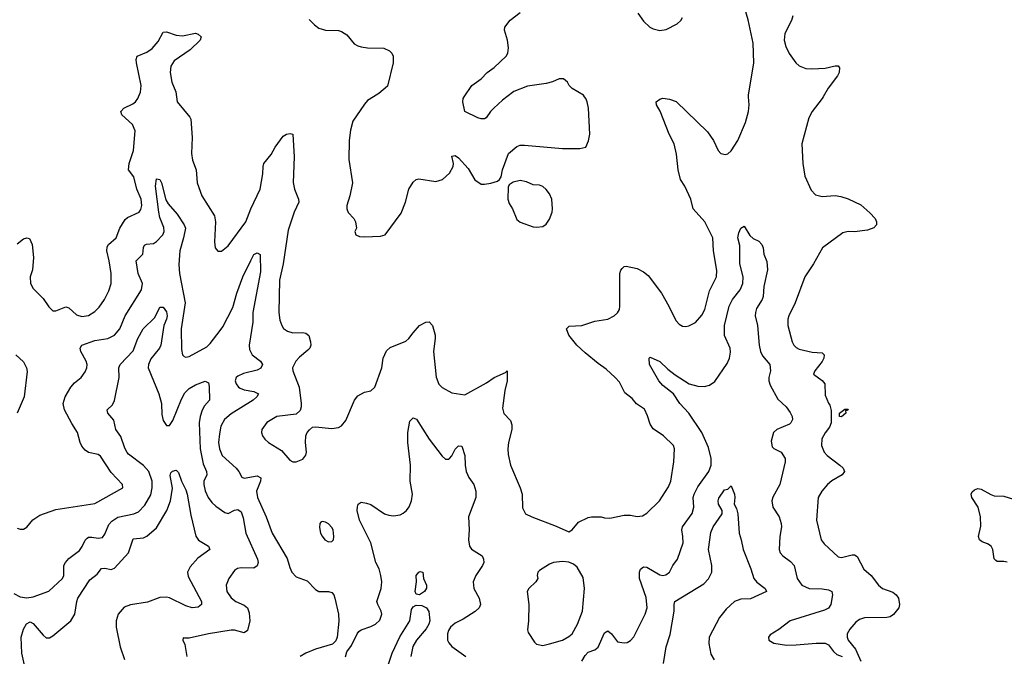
# Model space of a CAD drawing. Header units: inches. Extents: x 1682530 to 1839546, y 640742 to 791647.
# Tile 354 of 656: x 1720446 to 1726513, y 746551 to 750476. Entities that reach past the tile are written whole.
import ezdxf

# ---------------------------------------------------------------- set-up
doc = ezdxf.new("R2010")
doc.units = ezdxf.units.IN
doc.header["$MEASUREMENT"] = 0
doc.layers.add('B7724', color=7, linetype='Continuous')
doc.layers.add('B7725', color=7, linetype='Continuous')

msp = doc.modelspace()

# ---------------------------------------------------------------- linework, layer by layer
at = {"layer": 'B7724', "color": 5}
for points, elevation in [([(1720430, 749094), (1720470, 749124.6), (1720490, 749131.8), (1720507.1, 749127.1), (1720523.6, 749090), (1720531, 749009), (1720526.1, 748933.9), (1720511.7, 748890), (1720513.4, 748850), (1720530, 748818), (1720590, 748756.3), (1720625.2, 748705.2), (1720650, 748681.6), (1720670, 748681.3), (1720730, 748705.2), (1720750, 748699.6), (1720796.5, 748656.5), (1720830, 748644.9), (1720870, 748652.7), (1720910, 748677.7), (1720936, 748704), (1720968.9, 748750), (1720996, 748804), (1721010.6, 748849.4), (1721009.1, 748910), (1720998.5, 748990), (1720983.4, 749050), (1720984.8, 749075.2), (1720992.8, 749090), (1721040.3, 749130), (1721062.6, 749190), (1721096.4, 749243.6), (1721110, 749255.9), (1721182.6, 749290), (1721193.6, 749306.4), (1721199.8, 749330), (1721194.9, 749370), (1721167.3, 749430), (1721150, 749507), (1721116.8, 749550), (1721120.6, 749590), (1721148.2, 749670), (1721157.7, 749790), (1721142, 749830), (1721075.1, 749890), (1721069.7, 749910), (1721088.2, 749930), (1721142.8, 749957.2), (1721159.2, 749970), (1721175, 749990), (1721179, 750000)], 680), ([(1721412.2, 750000), (1721416, 749970), (1721495.5, 749875.5), (1721501.7, 749861.7), (1721508.6, 749750), (1721505.4, 749650), (1721511.3, 749610), (1721534.7, 749550), (1721539.6, 749470), (1721567.7, 749390), (1721647, 749267), (1721652.4, 749230), (1721645.7, 749105.7), (1721650.7, 749070), (1721668, 749048), (1721690, 749048), (1721730, 749081.6), (1721840.2, 749230), (1721869.9, 749310), (1721927.3, 749430), (1721944.8, 749524.8), (1721945.7, 749570), (1721950.7, 749590), (1721996.2, 749643.8), (1722020.9, 749690), (1722070, 749757.1), (1722090, 749770.5), (1722113.7, 749773.7), (1722130.3, 749770.3), (1722137.8, 749630), (1722132, 749472), (1722139.8, 749430), (1722164.2, 749370), (1722166, 749350), (1722138.3, 749290), (1722101.5, 749178.5), (1722070.1, 748970), (1722047.4, 748870), (1722042.2, 748670), (1722050, 748622.8), (1722060.9, 748590), (1722072.1, 748572.1), (1722096.3, 748556.3), (1722130, 748545.2), (1722190, 748547.3), (1722210, 748543.6), (1722228.3, 748528.3), (1722239.1, 748490), (1722239.7, 748470), (1722233.8, 748450), (1722222.6, 748437.4), (1722170, 748395.8), (1722147.2, 748370), (1722128, 748330), (1722129, 748310), (1722168.9, 748210), (1722180.3, 748110), (1722180.9, 748090), (1722174, 748066), (1722150, 748044.7), (1722030.3, 748029.7), (1721970, 747991.6), (1721939.3, 747950), (1721937.1, 747930), (1721941.6, 747910), (1721957.1, 747890), (1721979.3, 747870), (1722059.1, 747819.1), (1722110, 747760.7), (1722130, 747750.8), (1722150, 747750.8), (1722190, 747766), (1722209.4, 747790.6), (1722214, 747810), (1722207.3, 747870), (1722209.6, 747910.4), (1722218, 747930), (1722232.7, 747947.3), (1722250, 747963), (1722270, 747966.7), (1722370, 747955.2), (1722410, 747961.1), (1722430, 747972.4), (1722455, 748005), (1722509.8, 748130.2), (1722530, 748157.3), (1722570, 748179.1), (1722610, 748187.7), (1722633.6, 748210), (1722678.3, 748330), (1722686, 748390), (1722705.9, 748434.1), (1722730, 748454.9), (1722826.2, 748493.8), (1722844.7, 748510), (1722870, 748546), (1722910, 748590.4), (1722948.7, 748610), (1722970, 748612.7), (1722990, 748591), (1723005.5, 748530), (1723006.9, 748510), (1722995.2, 748430), (1723011.8, 748271.8), (1723028.9, 748228.9), (1723050, 748207.7), (1723110, 748176.3), (1723190, 748162.4), (1723323.5, 748236.5), (1723370, 748270.4), (1723439.3, 748300.7), (1723450.6, 748310.6), (1723450.3, 748250.3), (1723435.6, 748190), (1723421.3, 748081.3), (1723428.5, 748048.5), (1723470, 748004), (1723478, 747978), (1723478.9, 747950), (1723457.7, 747870), (1723453.1, 747830), (1723455.1, 747795.1), (1723470.3, 747730), (1723530.7, 747589.3), (1723542, 747550), (1723545.4, 747465.4), (1723562, 747430), (1723602, 747410), (1723752.5, 747352.5), (1723830, 747318), (1723850, 747331.3), (1723890, 747378.8), (1723950, 747406.8), (1723970, 747411), (1724029.3, 747410.7), (1724050, 747404.9), (1724083.4, 747403.4), (1724170, 747420.3), (1724210, 747420.3), (1724250, 747413.4), (1724282.8, 747417.2), (1724310, 747434), (1724387.8, 747510), (1724444.7, 747595.3), (1724457.6, 747630), (1724476.9, 747750), (1724480.7, 747830), (1724474, 747850), (1724414, 747910), (1724350, 747953.6), (1724330, 747982.7), (1724314.5, 748034.5), (1724295.2, 748075.2), (1724247.7, 748107.7), (1724219.8, 748139.8), (1724175.6, 748175.6), (1724141.3, 748241.3), (1724115.6, 748270), (1724060.4, 748320.4), (1724010, 748355.3), (1723930, 748422), (1723878.5, 748470), (1723829.8, 748530), (1723815.1, 748570), (1723832.8, 748587.2), (1723910, 748591.1), (1723990, 748616.8), (1724070.5, 748629.5), (1724109.6, 748650), (1724130.7, 748669.3), (1724141.1, 748690), (1724144.5, 748710), (1724143.1, 748910), (1724150, 748930.6), (1724158.8, 748941.2), (1724170, 748953.4), (1724183.6, 748956.4), (1724250, 748941.3), (1724290, 748921.3), (1724318.1, 748898.1), (1724400.2, 748790), (1724446.5, 748710), (1724490, 748622), (1724510, 748598.7), (1724530, 748587), (1724550, 748583.7), (1724570, 748588.4), (1724610, 748608.4), (1724650, 748653.7), (1724667.9, 748690), (1724695.9, 748804.1), (1724740.3, 748890), (1724741.2, 748930), (1724720.8, 749050), (1724717.4, 749130), (1724668.2, 749230), (1724595.3, 749310), (1724582.2, 749370), (1724544.8, 749450), (1724518, 749490), (1724503.7, 749550), (1724492.9, 749647.1), (1724479.8, 749710), (1724448, 749770), (1724392.4, 749912.4), (1724369.7, 749950), (1724367.3, 749970), (1724390, 749986.4), (1724410, 749991.2), (1724450, 749986.3), (1724491.2, 749971.2), (1724683.4, 749783.4), (1724720.6, 749730), (1724750, 749668.4), (1724766.7, 749650), (1724795.8, 749644.2), (1724810, 749648.2), (1724830, 749667.7), (1724870.8, 749730), (1724917.6, 749842.4), (1724937.1, 749910), (1724940.3, 749950), (1724936.7, 750000)], 680), ([(1722627, 750000), (1722590, 749976.4), (1722570, 749955.4), (1722499.6, 749850), (1722485.4, 749794.6), (1722475.8, 749730), (1722474.4, 749614.4), (1722497.6, 749470), (1722481.3, 749390), (1722462, 749330), (1722462.4, 749310), (1722470, 749286.8), (1722506, 749250), (1722514.8, 749230), (1722521, 749190), (1722511.3, 749170), (1722518, 749150), (1722539.8, 749139.8), (1722570, 749136.3), (1722670, 749140.7), (1722699, 749150), (1722797, 749283), (1722823, 749350), (1722843.5, 749430), (1722870, 749473.4), (1722890, 749490.5), (1722906.2, 749493.8), (1723010, 749477.3), (1723051.6, 749490), (1723094.7, 749530), (1723117, 749570), (1723119.3, 749590), (1723110, 749634), (1723130, 749638), (1723150, 749624.7), (1723210, 749559.1), (1723250, 749487.7), (1723290, 749460.7), (1723310, 749460.7), (1723350, 749466.8), (1723390, 749481), (1723402, 749490), (1723413.6, 749506.4), (1723420.9, 749550), (1723458, 749650), (1723510, 749694.4), (1723530, 749701.3), (1723557.2, 749702.8), (1723790, 749681.3), (1723898, 749682), (1723934, 749690), (1723951.9, 749728.1), (1723958.4, 749770), (1723950.9, 749929.1), (1723942.7, 749970), (1723934.8, 749990), (1723927.2, 750000)], 720), ([(1723447.7, 750000), (1723420.6, 749979.4), (1723366.8, 749930), (1723346.8, 749910), (1723321, 749870), (1723310, 749865.1), (1723290, 749863.6), (1723270, 749869.6), (1723190, 749909.2), (1723176, 749970), (1723179.3, 749990), (1723186, 750000)], 720), ([(1725397, 750000), (1725391.3, 749990), (1725329.2, 749910), (1725308.3, 749870), (1725265.3, 749710), (1725271.6, 749590), (1725284.3, 749510), (1725323.7, 749423.7), (1725350, 749395.6), (1725390, 749386.2), (1725470, 749391.5), (1725505.7, 749385.7), (1725550, 749371.6), (1725630, 749334.9), (1725685.4, 749285.4), (1725716.4, 749250), (1725725.5, 749230), (1725724.9, 749210), (1725708.5, 749191.5), (1725670, 749178), (1725590, 749168.8), (1725550, 749169.8), (1725519.1, 749160.9), (1725392.7, 749070), (1725337.1, 748970), (1725283.7, 748890), (1725224.9, 748730), (1725186, 748650), (1725179.6, 748630), (1725178.9, 748590), (1725206.9, 748490), (1725215.2, 748470), (1725230, 748455.2), (1725250, 748444.8), (1725330, 748425.7), (1725390, 748422.6), (1725403.7, 748410), (1725401.7, 748390), (1725391.3, 748368.7), (1725345.5, 748310), (1725337.3, 748290), (1725390, 748250.6), (1725408, 748230), (1725410, 748161), (1725430, 748110.8), (1725439, 748099), (1725446, 748066), (1725446.7, 747990), (1725436.9, 747963.1), (1725410, 747929.7), (1725388.1, 747891.9), (1725386.7, 747850), (1725403.6, 747810), (1725420.8, 747790), (1725500.3, 747730), (1725521.1, 747710), (1725528.4, 747690), (1725514.9, 747670), (1725450, 747632.8), (1725424.4, 747610), (1725388.4, 747570), (1725365.3, 747530), (1725354.9, 747390), (1725384.6, 747270), (1725403.7, 747243.7), (1725490, 747164.2), (1725510, 747160.3), (1725576.1, 747176.1), (1725590, 747176), (1725605.7, 747165.7), (1725648, 747088), (1725691.7, 747050), (1725737, 746990), (1725763, 746970), (1725825.6, 746945.6), (1725846.4, 746930), (1725860.3, 746910), (1725866.4, 746870), (1725862.4, 746850), (1725830, 746808.2), (1725810, 746795.1), (1725789.2, 746790.8), (1725652, 746788), (1725621.5, 746778.5), (1725598, 746762), (1725561, 746719), (1725545.6, 746690), (1725545, 746670), (1725550.2, 746650), (1725595.5, 746595.5), (1725630, 746521.8)], 680), ([(1720430, 747342), (1720450, 747335.3), (1720470, 747334.9), (1720490, 747347.2), (1720527.4, 747392.6), (1720570, 747420.7), (1720670, 747456.4), (1720910, 747492.9), (1721081.2, 747590), (1721079.3, 747610), (1721010, 747684.7), (1720944.4, 747784.4), (1720930, 747795.6), (1720870, 747807.6), (1720850, 747821.6), (1720830, 747847), (1720818.9, 747870), (1720802.9, 747930), (1720766.8, 747986.8), (1720723.1, 748070), (1720715.1, 748110), (1720725.7, 748150), (1720761, 748210), (1720783.7, 748236.3), (1720826, 748270), (1720850, 748304.9), (1720860.5, 748330), (1720862, 748350), (1720855.8, 748370), (1720823.1, 748430), (1720819.1, 748450), (1720829.6, 748470), (1720910, 748496.9), (1720990, 748510.2), (1721030, 748530.2), (1721063.5, 748570), (1721096.8, 748650), (1721196.3, 748810), (1721204, 748850), (1721176.2, 748910), (1721164.5, 748990), (1721205.3, 749030), (1721209.1, 749070.9), (1721214.6, 749085.4), (1721227.3, 749092.7), (1721270, 749096.8), (1721290, 749107.3), (1721327.6, 749150), (1721335.9, 749170), (1721334.7, 749194.7), (1721310, 749256.3), (1721303.1, 749290), (1721283.5, 749450), (1721290, 749494.8), (1721310, 749490.7), (1721321.1, 749470), (1721346, 749366), (1721361.2, 749341.2), (1721417.3, 749277.3), (1721459.6, 749210), (1721467.2, 749190), (1721456.6, 749130), (1721432.5, 749050), (1721426.6, 748966.6), (1721431.4, 748911.4), (1721466.8, 748730), (1721441.4, 748570), (1721443, 748443), (1721449.1, 748409.1), (1721459.5, 748399.5), (1721470, 748394.4), (1721490, 748398.9), (1721600.4, 748459.6), (1721620.5, 748479.5), (1721680.8, 748559.2), (1721697.6, 748582.4), (1721759.4, 748700.6), (1721784.2, 748790), (1721821.6, 748890), (1721870, 748990.7), (1721890, 749027.3), (1721910, 749038.8), (1721927.1, 749027.1), (1721930, 748922), (1721883.2, 748670), (1721883.5, 748610), (1721860.2, 748470), (1721863.2, 748443.2), (1721878.9, 748410), (1721930.5, 748370), (1721942.4, 748350), (1721932.3, 748327.7), (1721910, 748314.3), (1721826.1, 748293.9), (1721790, 748277.7), (1721781.1, 748270), (1721774.9, 748250), (1721779.6, 748230), (1721793.7, 748210), (1721804.1, 748204.1), (1721830, 748193.8), (1721890, 748183.5), (1721917.1, 748170), (1721906.9, 748150), (1721884.9, 748130), (1721750, 748046.6), (1721708.3, 748010), (1721686.2, 747970), (1721676.6, 747923.4), (1721672.3, 747870), (1721678.3, 747830), (1721694, 747790), (1721780.3, 747710), (1721797, 747690), (1721815.3, 747655.3), (1721830, 747650.3), (1721910, 747662.8), (1721931.9, 747651.9), (1721930.2, 747630), (1721906.4, 747570), (1721910.9, 747530), (1721965.1, 747410), (1722002.6, 747310), (1722094.8, 747154.8), (1722110, 747099.1), (1722123.2, 747070), (1722150, 747041.7), (1722217.2, 747017.2), (1722270, 746962), (1722290, 746950.3), (1722350, 746951.6), (1722370, 746943.8), (1722381.3, 746930), (1722389.1, 746909.1), (1722410.2, 746810), (1722412.9, 746767.1), (1722403, 746670), (1722394, 746646), (1722373.7, 746626.3), (1722270, 746594.7), (1722210, 746571.1), (1722174.9, 746550)], 660), ([(1723910, 746520.5), (1723930, 746556.3), (1723950, 746576.4), (1723990, 746590.4), (1724010, 746606.7), (1724050, 746695.5), (1724070, 746708.4), (1724093.7, 746690), (1724130, 746640.7), (1724170, 746633.4), (1724190, 746636.3), (1724210, 746647.7), (1724230, 746670.7), (1724301.1, 746810), (1724313.3, 746850), (1724305.9, 746914.1), (1724264.7, 747030), (1724265.5, 747070), (1724270.9, 747089.1), (1724290, 747102), (1724310, 747100.9), (1724390, 747052.4), (1724410, 747049.2), (1724427.6, 747052.4), (1724450.7, 747069.3), (1724469.8, 747110), (1724500.4, 747150), (1724533.5, 747250), (1724533.3, 747290), (1724526.2, 747330), (1724529.8, 747350), (1724590, 747432.4), (1724599.6, 747470), (1724596.4, 747530), (1724601.1, 747550), (1724624, 747596), (1724693.5, 747690), (1724706.2, 747730), (1724706, 747770), (1724690, 747838), (1724650, 747931.8), (1724570, 748049.8), (1724514.2, 748110), (1724474.8, 748170), (1724410, 748220.7), (1724384.7, 748250), (1724327.7, 748350), (1724324, 748390), (1724330, 748394.8), (1724390, 748368.5), (1724440.7, 748320.7), (1724485.8, 748285.8), (1724570.4, 748230), (1724624.4, 748215.6), (1724666.4, 748213.6), (1724696.6, 748223.4), (1724730, 748244.6), (1724804.5, 748355.5), (1724819.9, 748390), (1724825, 748425), (1724823.4, 748450), (1724788.2, 748528.2), (1724788.6, 748590), (1724817.1, 748710), (1724838.8, 748750), (1724885, 748810), (1724902.5, 748850), (1724903.5, 748890), (1724883.8, 748970), (1724882.6, 749082.6), (1724872, 749130), (1724878, 749162), (1724890, 749191.3), (1724910, 749202), (1724944.4, 749144.4), (1724966.6, 749126.6), (1725001, 749110), (1725018.8, 749090), (1725026.8, 749070), (1725030.8, 749030), (1725050, 748984.7), (1725053.6, 748933.6), (1725031.5, 748830), (1725026.5, 748770), (1725020.6, 748750), (1724985.4, 748694.6), (1724979.5, 748670), (1724978.5, 748650), (1724991.4, 748590), (1725001.6, 748470), (1725010.1, 748430.1), (1725023.4, 748403.4), (1725068.7, 748350), (1725071.6, 748310), (1725061.3, 748270), (1725061.3, 748250), (1725070, 748223), (1725117.3, 748137.3), (1725168.7, 748088.7), (1725194.1, 748054.1), (1725205.7, 748030), (1725208.8, 748010), (1725198.7, 747990), (1725190, 747983.1), (1725110.6, 747950), (1725090, 747931.5), (1725076.4, 747876.4), (1725082.4, 747842.4), (1725092.7, 747832.7), (1725137.3, 747810), (1725162.4, 747770), (1725163.1, 747750), (1725130.4, 747610.4), (1725087.1, 747532.9), (1725080.7, 747510), (1725086.5, 747470), (1725125.8, 747410), (1725138.8, 747370), (1725141.2, 747350), (1725129.1, 747290), (1725125.7, 747210), (1725132, 747190), (1725148.4, 747170), (1725195.6, 747135.6), (1725219, 747110), (1725236.5, 747030), (1725265.3, 746990), (1725310, 746969.2), (1725390, 746967.4), (1725430, 746960.5), (1725450.8, 746950), (1725454, 746930), (1725444.2, 746870), (1725430, 746846.9), (1725404.6, 746835.4), (1725193, 746770), (1725123.5, 746716.5), (1725070, 746684.2), (1725059.6, 746670), (1725062, 746650), (1725092.1, 746632.1), (1725170, 746620.2), (1725230, 746621), (1725353.1, 746633.1), (1725410, 746631.4), (1725430, 746622), (1725460.5, 746580.5), (1725482.1, 746562.1), (1725514.4, 746550)], 660), ([(1720410, 746937.8), (1720450, 746918.3), (1720490, 746911), (1720530, 746918.4), (1720626.8, 746953.2), (1720710, 747030.5), (1720718.7, 747050), (1720718.9, 747110), (1720727.8, 747130), (1720750, 747153.8), (1720815.6, 747204.4), (1720832.2, 747227.8), (1720850, 747266.7), (1720861.2, 747278.8), (1720870, 747284.7), (1720890, 747286.5), (1720930, 747279.6), (1720955.7, 747284.3), (1720970, 747304), (1720996, 747364), (1721015, 747385), (1721051.7, 747408.3), (1721149.9, 747430.1), (1721177.5, 747442.5), (1721217.1, 747482.9), (1721253.5, 747546.5), (1721262.7, 747590), (1721262.3, 747630), (1721242, 747690), (1721210, 747727.9), (1721116.8, 747796.8), (1721107.8, 747807.8), (1721094.3, 747834.3), (1721070, 747905.3), (1721038, 747950), (1721026, 748006), (1720989.7, 748050), (1720984.7, 748070), (1721017.9, 748102.1), (1721031.1, 748128.9), (1721058.7, 748270), (1721058.2, 748330), (1721065.4, 748350), (1721145.2, 748434.8), (1721173.5, 748510), (1721207.6, 748570), (1721279.7, 748640.2), (1721310, 748702.8), (1721316.5, 748703.5), (1721330, 748702.4), (1721350, 748674.4), (1721354.2, 748650), (1721350.6, 748630), (1721333.9, 748590), (1721316.3, 748470), (1721306.9, 748450), (1721255.3, 748384.7), (1721240.4, 748350), (1721238.9, 748330), (1721303.8, 748170), (1721319.3, 748110), (1721321.8, 748041.8), (1721330, 748004.9), (1721350, 747973.4), (1721370, 747974), (1721390, 748004.9), (1721442.8, 748137.2), (1721464.9, 748175.1), (1721490, 748202.6), (1721530, 748224.4), (1721590, 748248), (1721610, 748237.3), (1721614.2, 748214.2), (1721615.3, 748130), (1721584.8, 748095.2), (1721570.6, 748069.4), (1721557.6, 748030), (1721551.8, 747990), (1721559.1, 747830), (1721576.7, 747736.7), (1721596.5, 747690), (1721598.5, 747670), (1721581.6, 747630), (1721581.1, 747610), (1721589.1, 747570.9), (1721608.4, 747530), (1721630, 747499.6), (1721655.7, 747475.7), (1721710, 747438), (1721730, 747431.8), (1721770, 747451.5), (1721790, 747455.6), (1721810, 747441.3), (1721824.1, 747404.1), (1721839.1, 747310), (1721911.8, 747150), (1721915, 747130), (1721910, 747109.6), (1721890, 747095.4), (1721810, 747096.4), (1721788.4, 747091.6), (1721770, 747079.7), (1721734.3, 747030), (1721719, 746990), (1721722.8, 746950), (1721750, 746912), (1721778.7, 746890), (1721830, 746865.8), (1721850.5, 746850.5), (1721859.8, 746819.8), (1721863.8, 746770), (1721850, 746709.8), (1721830, 746695.4), (1721770, 746712.9), (1721750, 746713), (1721610, 746689.8), (1721490, 746662.7), (1721462, 746662), (1721454, 746666), (1721451.3, 746650), (1721463.8, 746623.8), (1721476.1, 746550)], 640), ([(1720422.4, 748410), (1720470, 748366), (1720488.9, 748330), (1720492.5, 748307.5), (1720473.5, 748150), (1720431.5, 748050)], 660), ([(1722452.9, 746547.1), (1722461.7, 746578.3), (1722490, 746618.8), (1722525.6, 746690), (1722536.6, 746703.4), (1722550, 746714), (1722610, 746734.3), (1722639.6, 746750), (1722665.6, 746774.4), (1722678.5, 746810), (1722674.5, 746830), (1722652.9, 746870), (1722647.6, 746890), (1722674, 746970), (1722676.9, 747010), (1722672.3, 747050), (1722660.4, 747090), (1722640.4, 747130), (1722610.6, 747250), (1722541.1, 747390), (1722526.6, 747450), (1722527.7, 747472.3), (1722532.7, 747490), (1722550, 747501.6), (1722583.8, 747496.2), (1722610, 747486.3), (1722693.4, 747430), (1722720.4, 747420.4), (1722750, 747417.7), (1722790, 747424), (1722810, 747433.1), (1722830, 747450.3), (1722846.5, 747473.5), (1722861.3, 747510), (1722866.1, 747550), (1722852.1, 747630), (1722854, 747730), (1722837.7, 747870), (1722837.2, 747930), (1722850, 748001), (1722870, 748022), (1722892.3, 748012.3), (1722970.3, 747890), (1723050, 747784.9), (1723070, 747766), (1723090, 747766), (1723095.1, 747770), (1723110, 747787.3), (1723130, 747827.3), (1723150, 747847.7), (1723170, 747846), (1723188.9, 747790), (1723190.2, 747730), (1723196.6, 747690), (1723213.7, 747653.7), (1723243.6, 747610), (1723257.7, 747570), (1723257.2, 747530), (1723212.1, 747410), (1723215.2, 747330), (1723211.1, 747270), (1723217.6, 747230), (1723230, 747211.8), (1723295.5, 747170), (1723304.9, 747150), (1723305.7, 747130), (1723297.3, 747110), (1723256.5, 747050), (1723240.3, 747010), (1723244.4, 746970), (1723277.4, 746910), (1723285.3, 746870), (1723277.6, 746850), (1723253.1, 746826.9), (1723179.5, 746780.5), (1723130, 746756), (1723101.7, 746730), (1723088.1, 746710), (1723082, 746690), (1723082.7, 746650), (1723090, 746633.4), (1723110, 746612.4), (1723195.5, 746550)], 660), ([(1720477, 746497), (1720459.8, 746570), (1720454.7, 746670), (1720470, 746718.4), (1720487.8, 746752.2), (1720510, 746764.6), (1720530, 746753.1), (1720590, 746681.1), (1720610, 746666), (1720630, 746666), (1720650, 746677.4), (1720762.3, 746770), (1720787.1, 746810), (1720798.1, 746890), (1720804.9, 746910), (1720878.2, 747021.8), (1720922.9, 747057.1), (1720950, 747091.5), (1720970, 747094.5), (1721010, 747086.1), (1721030, 747095.1), (1721115.9, 747190), (1721145.5, 747274.5), (1721210, 747281.1), (1721230, 747291.1), (1721290, 747342.2), (1721352.8, 747450), (1721375.3, 747510), (1721388.1, 747588.1), (1721374, 747666), (1721377, 747683), (1721388, 747692), (1721410, 747698), (1721424.4, 747684.4), (1721442.7, 747630), (1721470, 747577.2), (1721478.8, 747550), (1721500.4, 747420.4), (1721531.1, 747291.1), (1721547.5, 747267.5), (1721610.6, 747230), (1721618, 747210), (1721543, 747157), (1721496.7, 747103.3), (1721480.6, 747070), (1721483.4, 747043.4), (1721566, 746890), (1721567.3, 746870), (1721546.6, 746853.4), (1721510, 746849.8), (1721470, 746862.2), (1721370, 746912.2), (1721350, 746916.2), (1721310, 746913.5), (1721234.8, 746885.2), (1721130, 746869.2), (1721090, 746853.3), (1721052.8, 746810), (1721039.8, 746770), (1721041.8, 746730), (1721064.7, 746610), (1721092.5, 746532.5)], 620), ([(1724413.5, 746506.5), (1724429.1, 746610), (1724455.1, 746684.9), (1724478.3, 746830), (1724478.2, 746870), (1724483, 746890), (1724661.5, 746998.5), (1724690.4, 747029.6), (1724710.7, 747070), (1724711, 747110), (1724690.8, 747210), (1724705.3, 747314.7), (1724719.7, 747350), (1724775.1, 747430), (1724775.1, 747450), (1724752.3, 747490), (1724749.4, 747510), (1724754.8, 747525.2), (1724790, 747578), (1724810, 747582), (1724830, 747602), (1724850.6, 747550), (1724853, 747530), (1724848.2, 747490), (1724862.4, 747462.4), (1724870.5, 747430), (1724878.7, 747310), (1724892, 747270), (1724903.2, 747210), (1724951.5, 747090), (1724970.2, 747030.2), (1724987.7, 747007.7), (1725040.5, 746970), (1725047.3, 746950), (1724950, 746906), (1724890, 746902.8), (1724850, 746889.8), (1724798.9, 746841.1), (1724758.9, 746790), (1724694.7, 746670), (1724692.3, 746630), (1724704.7, 746564.7), (1724724.9, 746530)], 640), ([(1726530, 747131.2), (1726510, 747136.5), (1726470, 747136.1), (1726461, 747141), (1726451.4, 747151.4), (1726443.2, 747210), (1726432.9, 747230), (1726410, 747244.5), (1726376.9, 747256.9), (1726359.8, 747270), (1726353.8, 747290), (1726367.6, 747352.4), (1726367, 747410), (1726351, 747470), (1726313.8, 747530), (1726308.9, 747551.1), (1726315.3, 747564.7), (1726330, 747576.5), (1726350, 747584.9), (1726370, 747582.2), (1726430, 747547.7), (1726450, 747540.7), (1726510, 747538.4), (1726650, 747495.5)], 680), ([(1722714.1, 746490), (1722742, 746570), (1722787.9, 746672.1), (1722849.9, 746770), (1722860.2, 746839.8), (1722870, 746855.5), (1722890, 746865.6), (1722923.4, 746863.4), (1722952.4, 746850), (1722966.7, 746826.7), (1722973.1, 746770), (1722967.8, 746750), (1722950, 746720.9), (1722890.9, 746650), (1722869.3, 746610.7), (1722856.8, 746550)], 640)]:
    msp.add_lwpolyline(points, dxfattribs=dict(at, elevation=elevation))
for points, elevation in [([(1723530, 749484.5), (1723486.8, 749473.2), (1723462.8, 749457.2), (1723456.9, 749443.1), (1723454, 749370), (1723462.4, 749342.4), (1723482, 749310), (1723510, 749244.7), (1723530, 749226.8), (1723610, 749198.8), (1723630, 749196), (1723670, 749200.7), (1723690, 749214.8), (1723710, 749246), (1723727.3, 749290), (1723729.6, 749310), (1723724.2, 749370), (1723710, 749402.7), (1723690, 749429.4), (1723670, 749446.6), (1723650, 749456.2), (1723610, 749458.4), (1723570, 749475.1)], 720), ([(1725510, 748026.6), (1725498, 748030), (1725498, 748050), (1725530, 748074), (1725550, 748074), (1725546, 748066), (1725534, 748066), (1725536, 748050)], 680), ([(1722310, 747381.2), (1722302.5, 747377.5), (1722296, 747370), (1722294.4, 747345.6), (1722300.5, 747310), (1722310, 747291), (1722327.3, 747270), (1722350, 747256.3), (1722370, 747259.1), (1722379.5, 747270), (1722382.9, 747290), (1722376.9, 747330), (1722370, 747346), (1722350, 747367.3), (1722330, 747378.4)], 680), ([(1723790, 747136.4), (1723736, 747130), (1723710, 747118.4), (1723650, 747079.3), (1723638.8, 747070), (1723634.8, 747050), (1723639.1, 747030), (1723626.7, 747010), (1723584.4, 746970), (1723572.4, 746950), (1723583.7, 746870), (1723581.3, 746770), (1723574.9, 746714.9), (1723578.4, 746698.4), (1723617.6, 746637.6), (1723630, 746625.5), (1723670, 746618.4), (1723710, 746628.7), (1723790, 746651.5), (1723830, 746672.3), (1723850, 746689.2), (1723884.2, 746750), (1723914.8, 746830), (1723925.6, 746970), (1723917.2, 747037.2), (1723880.6, 747100.6), (1723859.1, 747119.1), (1723830, 747131.2)], 680), ([(1722910, 746929.7), (1722890, 746935.1), (1722883.5, 746950), (1722892.3, 747010), (1722889.7, 747050.2), (1722905.2, 747070), (1722914, 747074), (1722930.3, 747070.3), (1722934.9, 747030), (1722952.4, 746990), (1722952.2, 746972.2), (1722940.4, 746950)], 640)]:
    msp.add_lwpolyline(points, close=True, dxfattribs=dict(at, elevation=elevation))
at = {"layer": 'B7725', "color": 5}
for points, elevation in [([(1724936.7, 750000), (1724936, 750010), (1724969.1, 750210), (1724966.6, 750330), (1724933.8, 750473.8), (1724889.6, 750630)], 680), ([(1723186, 750000), (1723232.7, 750070), (1723288.7, 750111.3), (1723327, 750150), (1723370, 750180.3), (1723443.1, 750250), (1723454, 750270), (1723457.4, 750302.6), (1723452.2, 750350), (1723433, 750410), (1723435.9, 750430), (1723467.5, 750472.5), (1723530, 750519.1)], 720), ([(1724255.4, 750515.4), (1724290, 750466.7), (1724328.5, 750430), (1724350, 750419), (1724390, 750409), (1724430, 750414.6), (1724497, 750450), (1724519.7, 750470), (1724531, 750490)], 720), ([(1722230, 750476), (1722262.8, 750442.8), (1722290, 750424), (1722330.4, 750410.4), (1722410, 750408.8), (1722430, 750401.7), (1722462.2, 750382.2), (1722507.4, 750327.4), (1722530, 750314.7), (1722550, 750307.2), (1722590, 750302.2), (1722690, 750299.7), (1722724.4, 750284.4), (1722738.9, 750270), (1722747.9, 750250), (1722747.2, 750210), (1722713.6, 750066.4), (1722659.4, 750020.6), (1722627, 750000)], 720), ([(1725210, 750499), (1725201.5, 750470), (1725161.7, 750390), (1725156.5, 750350), (1725167.1, 750310), (1725187, 750267), (1725227.6, 750210), (1725250, 750190.3), (1725290, 750174.9), (1725328.1, 750171.9), (1725410, 750177.6), (1725470.4, 750190.4), (1725490.3, 750190.3), (1725498, 750178), (1725494.9, 750150), (1725485.3, 750130), (1725427, 750053), (1725397, 750000)], 680), ([(1721179, 750000), (1721190.5, 750029.5), (1721194.3, 750070), (1721166.3, 750210), (1721164.8, 750230), (1721169.7, 750250), (1721230, 750275.6), (1721262.7, 750297.3), (1721298.8, 750341.2), (1721330, 750399.1), (1721350, 750400.3), (1721410, 750379.1), (1721450, 750375.5), (1721530, 750393.4), (1721547, 750387), (1721564.9, 750370), (1721557.6, 750350), (1721496, 750290), (1721397.6, 750222.4), (1721378.4, 750190), (1721372.7, 750150), (1721384.1, 750090), (1721408.4, 750030), (1721412.2, 750000)], 680), ([(1723927.2, 750000), (1723919.7, 750010), (1723850.7, 750050.7), (1723831.3, 750070), (1723821.6, 750090), (1723798, 750110), (1723770, 750110.6), (1723730, 750091.6), (1723690, 750081.6), (1723574.4, 750065.6), (1723490, 750032.3), (1723447.7, 750000)], 720)]:
    msp.add_lwpolyline(points, dxfattribs=dict(at, elevation=elevation))

doc.saveas('drawing.dxf')
